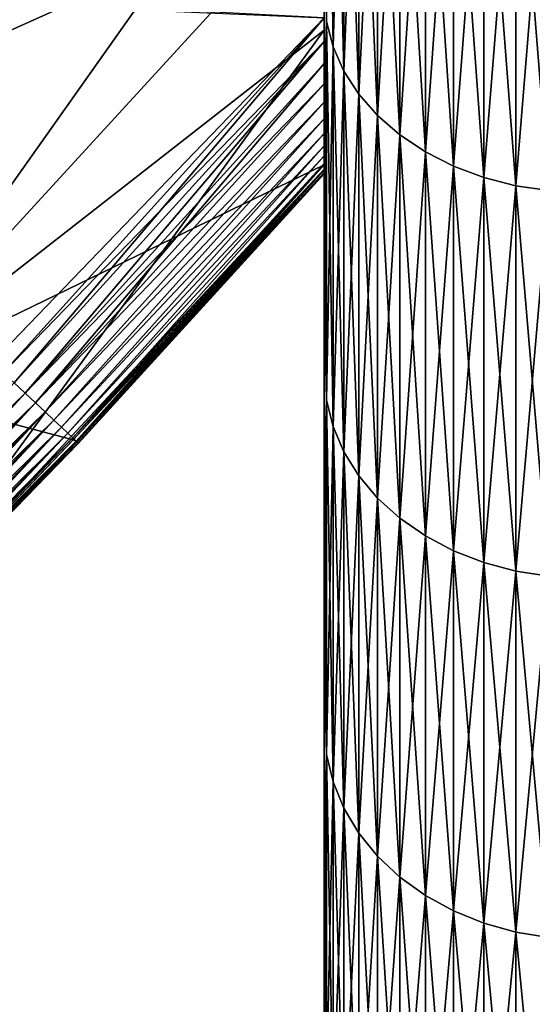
# Model space of a CAD drawing. Header units: metres. Extents: x -2 to 85, y -75 to 96.
# Tile 308 of 444: x 69.56 to 70.553, y 8.554 to 10.46. Entities that reach past the tile are written whole.
import ezdxf

# ---------------------------------------------------------------- set-up
doc = ezdxf.new("R2010")
doc.units = ezdxf.units.M
doc.layers.add('solid_20204500', color=7, linetype='CONTINUOUS')

msp = doc.modelspace()

# ---------------------------------------------------------------- linework, layer by layer
at = {"layer": 'solid_20204500'}
for points in [[(69.267471, 10.316854, 11.489347), (70.150002, 11.294749, 11.446157), (70.150002, 11.603672, 11.884462)], [(69.267471, 10.929362, 12.381117), (69.267471, 10.316854, 11.489347), (70.150002, 11.603672, 11.884462)], [(69.267471, 10.316889, -11.489399), (70.150002, 11.294749, -11.446157), (70.150002, 10.997753, -11.000196)], [(69.267471, 10.316889, -11.489399), (69.267471, 10.929399, -12.381167), (70.150002, 11.294749, -11.446157)], [(69.267471, 10.316854, 11.489347), (70.150002, 10.997753, 11.000196), (70.150002, 11.294749, 11.446157)], [(70.154274, 10.456607, 14.974502), (70.154274, 11.234367, 15.840452), (70.150002, 10.694671, 15.150101)], [(70.154274, 11.234367, -15.840452), (70.154274, 10.456607, -14.974502), (70.150002, 11.089282, -15.589325)], [(70.167053, 11.187696, 15.884549), (70.154274, 11.234367, 15.840452), (70.154274, 10.456607, 14.974502)], [(70.167053, 10.407769, -15.016189), (70.154274, 10.456607, -14.974502), (70.154274, 11.234367, -15.840452)], [(70.167053, 11.187696, -15.884549), (70.167053, 10.407769, -15.016189), (70.154274, 11.234367, -15.840452)], [(70.167053, 10.407769, 15.016189), (70.167053, 11.187696, 15.884549), (70.154274, 10.456607, 14.974502)], [(70.18811, 11.142636, 15.927122), (70.167053, 11.187696, 15.884549), (70.167053, 10.407769, 15.016189)], [(70.18811, 10.36062, -15.056434), (70.167053, 10.407769, -15.016189), (70.167053, 11.187696, -15.884549)], [(70.18811, 11.142636, -15.927122), (70.18811, 10.36062, -15.056434), (70.167053, 11.187696, -15.884549)], [(70.18811, 10.36062, 15.056434), (70.18811, 11.142636, 15.927122), (70.167053, 10.407769, 15.016189)], [(70.217087, 11.099963, 15.967441), (70.18811, 11.142636, 15.927122), (70.18811, 10.36062, 15.056434)], [(70.217087, 10.315967, -15.094547), (70.18811, 10.36062, -15.056434), (70.18811, 11.142636, -15.927122)], [(70.217087, 11.099963, -15.967441), (70.217087, 10.315967, -15.094547), (70.18811, 11.142636, -15.927122)], [(70.217087, 10.315967, 15.094547), (70.217087, 11.099963, 15.967441), (70.18811, 10.36062, 15.056434)], [(70.253479, 11.060408, 16.004812), (70.217087, 11.099963, 15.967441), (70.217087, 10.315967, 15.094547)], [(70.253479, 10.274576, -15.129877), (70.217087, 10.315967, -15.094547), (70.217087, 11.099963, -15.967441)], [(70.253479, 11.060408, -16.004812), (70.253479, 10.274576, -15.129877), (70.217087, 11.099963, -15.967441)], [(70.154274, 10.456607, -14.974502), (70.150002, 10.694671, -15.150102), (70.150002, 11.089282, -15.589325)], [(70.253479, 10.274576, 15.129877), (70.253479, 11.060408, 16.004812), (70.217087, 10.315967, 15.094547)], [(70.296677, 11.024648, 16.038599), (70.253479, 11.060408, 16.004812), (70.253479, 10.274576, 15.129877)], [(70.296677, 10.237158, -15.161817), (70.253479, 10.274576, -15.129877), (70.253479, 11.060408, -16.004812)], [(70.296677, 11.024648, -16.038599), (70.296677, 10.237158, -15.161817), (70.253479, 11.060408, -16.004812)], [(70.296677, 10.237158, 15.161817), (70.296677, 11.024648, 16.038599), (70.253479, 10.274576, 15.129877)], [(70.345932, 10.993297, 16.06822), (70.296677, 11.024648, 16.038599), (70.296677, 10.237158, 15.161817)], [(70.345932, 10.204352, -15.189818), (70.296677, 10.237158, -15.161817), (70.296677, 11.024648, -16.038599)], [(70.345932, 10.993297, -16.06822), (70.345932, 10.204352, -15.189818), (70.296677, 11.024648, -16.038599)], [(69.267471, 10.316889, -11.489399), (70.150002, 10.997753, -11.000196), (70.150002, 10.712928, -10.54693)], [(69.267471, 9.750888, 10.567338), (70.150002, 10.712928, 10.54693), (70.150002, 10.997753, 11.000196)], [(69.267471, 10.316854, 11.489347), (69.267471, 9.750888, 10.567338), (70.150002, 10.997753, 11.000196)], [(70.345932, 10.204352, 15.189818), (70.345932, 10.993297, 16.06822), (70.296677, 10.237158, 15.161817)], [(70.400398, 10.966892, 16.093168), (70.345932, 10.993297, 16.06822), (70.345932, 10.204352, 15.189818)], [(70.400398, 10.176723, -15.213402), (70.345932, 10.204352, -15.189818), (70.345932, 10.993297, -16.06822)], [(70.400398, 10.966892, -16.093168), (70.400398, 10.176723, -15.213402), (70.345932, 10.993297, -16.06822)], [(70.400398, 10.176723, 15.213402), (70.400398, 10.966892, 16.093168), (70.345932, 10.204352, 15.189818)], [(70.459145, 10.945887, 16.113014), (70.400398, 10.966892, 16.093168), (70.400398, 10.176723, 15.213402)], [(70.459145, 10.154743, -15.232163), (70.400398, 10.176723, -15.213402), (70.400398, 10.966892, -16.093168)], [(70.459145, 10.945887, -16.113014), (70.459145, 10.154743, -15.232163), (70.400398, 10.966892, -16.093168)], [(70.459145, 10.154743, 15.232163), (70.459145, 10.945887, 16.113014), (70.400398, 10.176723, 15.213402)], [(70.521156, 10.93064, 16.127419), (70.459145, 10.945887, 16.113014), (70.459145, 10.154743, 15.232163)], [(70.521156, 10.138789, -15.245781), (70.459145, 10.154743, -15.232163), (70.459145, 10.945887, -16.113014)], [(70.521156, 10.93064, -16.127419), (70.521156, 10.138789, -15.245781), (70.459145, 10.945887, -16.113014)], [(70.521156, 10.138789, 15.245781), (70.521156, 10.93064, 16.127419), (70.459145, 10.154743, 15.232163)], [(70.585388, 10.921414, 16.136135), (70.521156, 10.93064, 16.127419), (70.521156, 10.138789, 15.245781)], [(70.585388, 10.129135, -15.254021), (70.521156, 10.138789, -15.245781), (70.521156, 10.93064, -16.127419)], [(70.585388, 10.921414, -16.136135), (70.585388, 10.129135, -15.254021), (70.521156, 10.93064, -16.127419)], [(70.585388, 10.129135, 15.254021), (70.585388, 10.921414, 16.136135), (70.521156, 10.138789, 15.245781)], [(69.267471, 9.750919, -10.567391), (70.150002, 10.712928, -10.54693), (70.150002, 10.440042, -10.086029)], [(69.267471, 9.750919, -10.567391), (69.267471, 10.316889, -11.489399), (70.150002, 10.712928, -10.54693)], [(69.267471, 9.750888, 10.567338), (70.150002, 10.440042, 10.086029), (70.150002, 10.712928, 10.54693)], [(70.150002, 10.694671, -15.150102), (70.150002, 10.440042, -10.086029), (70.150002, 10.712928, -10.54693)], [(70.150002, 10.694671, 15.150101), (70.150002, 10.712928, 10.54693), (70.150002, 10.440042, 10.086029)], [(70.150002, 10.694671, -15.150102), (70.150002, 10.311372, -14.700738), (70.150002, 10.440042, -10.086029)], [(70.150002, 10.311371, 14.700737), (70.150002, 10.694671, 15.150101), (70.150002, 10.440042, 10.086029)], [(70.154274, 10.456607, 14.974502), (70.150002, 10.694671, 15.150101), (70.150002, 10.311371, 14.700737)], [(70.154274, 10.456607, -14.974502), (70.150002, 10.311372, -14.700738), (70.150002, 10.694671, -15.150102)], [(69.527649, 9.776623, 9.35), (68.349998, 10.541263, 9.35), (70.150002, 10.463802, 9.35)], [(68.649818, 10.541263, -9.35), (68.349998, 8.597083, -9.35), (70.150002, 10.463802, -9.35)], [(69.527649, 9.776621, -9.35), (70.150002, 10.463802, -9.35), (68.349998, 8.597083, -9.35)], [(70.150002, 10.417963, 9.352391), (69.527649, 9.776623, 9.35), (70.150002, 10.463802, 9.35)], [(69.549316, 9.756786, -9.352166), (70.150002, 10.463802, -9.35), (69.527649, 9.776621, -9.35)], [(69.549316, 9.756786, -9.352166), (70.150002, 10.417846, -9.352405), (70.150002, 10.463802, -9.35)], [(70.150002, 10.417846, -9.352405), (70.150002, 10.463802, 9.35), (70.150002, 10.463802, -9.35)], [(70.150002, 10.417963, 9.352391), (70.150002, 10.463802, 9.35), (70.150002, 10.417846, -9.352405)], [(70.154274, 10.456607, 14.974502), (70.150002, 10.311371, 14.700737), (70.150002, 9.939552, 14.241478)], [(70.154274, 9.72352, 14.070417), (70.154274, 10.456607, 14.974502), (70.150002, 9.939552, 14.241478)], [(70.154274, 10.456607, -14.974502), (70.154274, 9.72352, -14.070417), (70.150002, 10.311372, -14.700738)], [(70.167053, 10.407769, 15.016189), (70.154274, 10.456607, 14.974502), (70.154274, 9.72352, 14.070417)], [(70.167053, 9.672642, -14.109588), (70.154274, 9.72352, -14.070417), (70.154274, 10.456607, -14.974502)], [(70.167053, 10.407769, -15.016189), (70.167053, 9.672642, -14.109588), (70.154274, 10.456607, -14.974502)], [(69.267471, 9.750919, -10.567391), (70.150002, 10.440042, -10.086029), (70.150002, 10.179097, -9.617491)], [(69.267471, 9.232939, 9.61749), (70.150002, 10.179097, 9.617491), (70.150002, 10.440042, 10.086029)], [(69.267471, 9.750888, 10.567338), (69.267471, 9.232939, 9.61749), (70.150002, 10.440042, 10.086029)], [(70.150002, 10.311372, -14.700738), (70.150002, 10.179097, -9.617491), (70.150002, 10.440042, -10.086029)], [(70.150002, 10.311371, 14.700737), (70.150002, 10.440042, 10.086029), (70.150002, 10.179097, 9.617491)], [(69.549316, 9.756787, 9.352166), (69.527649, 9.776623, 9.35), (70.150002, 10.417963, 9.352391)], [(69.570267, 9.737142, 9.358617), (69.549316, 9.756787, 9.352166), (70.150002, 10.417963, 9.352391)], [(69.549316, 9.756786, -9.352166), (69.570259, 9.737141, -9.358617), (70.150002, 10.417846, -9.352405)], [(69.570259, 9.737141, -9.358617), (70.150002, 10.375188, -9.358691), (70.150002, 10.417846, -9.352405)], [(69.570267, 9.737142, 9.358617), (70.150002, 10.417963, 9.352391), (70.150002, 10.375413, 9.358644)], [(70.150002, 10.417963, 9.352391), (70.150002, 10.417846, -9.352405), (70.150002, 10.375413, 9.358644)], [(70.150002, 10.375413, 9.358644), (70.150002, 10.417846, -9.352405), (70.150002, 10.375188, -9.358691)], [(70.167053, 9.672642, 14.109588), (70.167053, 10.407769, 15.016189), (70.154274, 9.72352, 14.070417)], [(70.18811, 10.36062, 15.056434), (70.167053, 10.407769, 15.016189), (70.167053, 9.672642, 14.109588)], [(70.18811, 9.623522, -14.147403), (70.167053, 9.672642, -14.109588), (70.167053, 10.407769, -15.016189)], [(70.18811, 10.36062, -15.056434), (70.18811, 9.623522, -14.147403), (70.167053, 10.407769, -15.016189)], [(69.570259, 9.737141, -9.358617), (69.590294, 9.718355, -9.369214), (70.150002, 10.375188, -9.358691)], [(69.570267, 9.737142, 9.358617), (70.150002, 10.375413, 9.358644), (70.150002, 10.336208, 9.368571)], [(69.590294, 9.718355, -9.369214), (70.150002, 10.335907, -9.368664), (70.150002, 10.375188, -9.358691)], [(70.150002, 10.375413, 9.358644), (70.150002, 10.375188, -9.358691), (70.150002, 10.336208, 9.368571)], [(70.150002, 10.336208, 9.368571), (70.150002, 10.375188, -9.358691), (70.150002, 10.335907, -9.368664)], [(70.18811, 9.623522, 14.147403), (70.18811, 10.36062, 15.056434), (70.167053, 9.672642, 14.109588)], [(70.217087, 10.315967, 15.094547), (70.18811, 10.36062, 15.056434), (70.18811, 9.623522, 14.147403)], [(70.217087, 9.577003, -14.183216), (70.18811, 9.623522, -14.147403), (70.18811, 10.36062, -15.056434)], [(70.217087, 10.315967, -15.094547), (70.217087, 9.577003, -14.183216), (70.18811, 10.36062, -15.056434)], [(69.590294, 9.718357, 9.369214), (69.570267, 9.737142, 9.358617), (70.150002, 10.336208, 9.368571)], [(69.590294, 9.718357, 9.369214), (70.150002, 10.336208, 9.368571), (70.150002, 10.300559, 9.381499)], [(69.590294, 9.718355, -9.369214), (70.150002, 10.300336, -9.381589), (70.150002, 10.335907, -9.368664)], [(70.150002, 10.336208, 9.368571), (70.150002, 10.335907, -9.368664), (70.150002, 10.300559, 9.381499)], [(70.150002, 10.300559, 9.381499), (70.150002, 10.335907, -9.368664), (70.150002, 10.300336, -9.381589)], [(70.217087, 9.577003, 14.183216), (70.217087, 10.315967, 15.094547), (70.18811, 9.623522, 14.147403)], [(70.253479, 10.274576, 15.129877), (70.217087, 10.315967, 15.094547), (70.217087, 9.577003, 14.183216)], [(70.253479, 9.533883, -14.216413), (70.217087, 9.577003, -14.183216), (70.217087, 10.315967, -15.094547)], [(70.253479, 10.274576, -15.129877), (70.253479, 9.533883, -14.216413), (70.217087, 10.315967, -15.094547)], [(69.608971, 9.700839, 9.383727), (69.590294, 9.718357, 9.369214), (70.150002, 10.300559, 9.381499)], [(69.590294, 9.718355, -9.369214), (69.608971, 9.700837, -9.383727), (70.150002, 10.300336, -9.381589)], [(69.608971, 9.700839, 9.383727), (70.150002, 10.300559, 9.381499), (70.150002, 10.268437, 9.397179)], [(69.608971, 9.700837, -9.383727), (70.150002, 10.268253, -9.397285), (70.150002, 10.300336, -9.381589)], [(70.150002, 10.311372, -14.700738), (70.150002, 9.939552, -14.241478), (70.150002, 10.179097, -9.617491)], [(70.154274, 9.72352, -14.070417), (70.150002, 9.939552, -14.241478), (70.150002, 10.311372, -14.700738)], [(70.150002, 10.311371, 14.700737), (70.150002, 10.179097, 9.617491), (70.150002, 10.169057, 9.594737)], [(70.150002, 10.311371, 14.700737), (70.150002, 10.169057, 9.594737), (70.150002, 10.163175, 9.571287)], [(70.150002, 10.311371, 14.700737), (70.150002, 10.163175, 9.571287), (70.150002, 10.161467, 9.547374)], [(70.150002, 9.939552, 14.241478), (70.150002, 10.311371, 14.700737), (70.150002, 10.161467, 9.547374)], [(70.150002, 10.300559, 9.381499), (70.150002, 10.300336, -9.381589), (70.150002, 10.268437, 9.397179)], [(70.150002, 10.268437, 9.397179), (70.150002, 10.300336, -9.381589), (70.150002, 10.268253, -9.397285)], [(69.6259, 9.684968, 9.401841), (69.608971, 9.700839, 9.383727), (70.150002, 10.268437, 9.397179)], [(69.608971, 9.700837, -9.383727), (69.625893, 9.684967, -9.401841), (70.150002, 10.268253, -9.397285)], [(69.625893, 9.684967, -9.401841), (70.150002, 10.239849, -9.415425), (70.150002, 10.268253, -9.397285)], [(69.6259, 9.684968, 9.401841), (70.150002, 10.268437, 9.397179), (70.150002, 10.240056, 9.415275)], [(70.150002, 10.268437, 9.397179), (70.150002, 10.268253, -9.397285), (70.150002, 10.240056, 9.415275)], [(70.150002, 10.240056, 9.415275), (70.150002, 10.268253, -9.397285), (70.150002, 10.239849, -9.415425)], [(70.253479, 9.533883, 14.216413), (70.253479, 10.274576, 15.129877), (70.217087, 9.577003, 14.183216)], [(70.296677, 10.237158, 15.161817), (70.253479, 10.274576, 15.129877), (70.253479, 9.533883, 14.216413)], [(70.296677, 9.494902, -14.246424), (70.253479, 9.533883, -14.216413), (70.253479, 10.274576, -15.129877)], [(70.296677, 10.237158, -15.161817), (70.296677, 9.494902, -14.246424), (70.253479, 10.274576, -15.129877)], [(69.625893, 9.684967, -9.401841), (69.640694, 9.671086, -9.423164), (70.150002, 10.239849, -9.415425)], [(69.640701, 9.671088, 9.423164), (69.6259, 9.684968, 9.401841), (70.150002, 10.240056, 9.415275)], [(69.640694, 9.671086, -9.423164), (70.150002, 10.216002, -9.435211), (70.150002, 10.239849, -9.415425)], [(69.640701, 9.671088, 9.423164), (70.150002, 10.240056, 9.415275), (70.150002, 10.216187, 9.435036)], [(70.150002, 10.240056, 9.415275), (70.150002, 10.239849, -9.415425), (70.150002, 10.216187, 9.435036)], [(70.150002, 10.216187, 9.435036), (70.150002, 10.239849, -9.415425), (70.150002, 10.216002, -9.435211)], [(70.296677, 9.494902, 14.246424), (70.296677, 10.237158, 15.161817), (70.253479, 9.533883, 14.216413)], [(70.345932, 10.204352, 15.189818), (70.296677, 10.237158, 15.161817), (70.296677, 9.494902, 14.246424)], [(70.345932, 9.460725, -14.272735), (70.296677, 9.494902, -14.246424), (70.296677, 10.237158, -15.161817)], [(70.345932, 10.204352, -15.189818), (70.345932, 9.460725, -14.272735), (70.296677, 10.237158, -15.161817)], [(69.640694, 9.671086, -9.423164), (69.653053, 9.659497, -9.447235), (70.150002, 10.216002, -9.435211)], [(69.653053, 9.659499, 9.447235), (69.640701, 9.671088, 9.423164), (70.150002, 10.216187, 9.435036)], [(69.653053, 9.659499, 9.447235), (70.150002, 10.216187, 9.435036), (70.150002, 10.196689, 9.456084)], [(69.653053, 9.659497, -9.447235), (70.150002, 10.196534, -9.456277), (70.150002, 10.216002, -9.435211)], [(70.150002, 10.216187, 9.435036), (70.150002, 10.216002, -9.435211), (70.150002, 10.196689, 9.456084)], [(70.150002, 10.196689, 9.456084), (70.150002, 10.216002, -9.435211), (70.150002, 10.196534, -9.456277)], [(70.345932, 9.460725, 14.272735), (70.345932, 10.204352, 15.189818), (70.296677, 9.494902, 14.246424)], [(70.400398, 10.176723, 15.213402), (70.345932, 10.204352, 15.189818), (70.345932, 9.460725, 14.272735)], [(70.400398, 9.431941, -14.294894), (70.345932, 9.460725, -14.272735), (70.345932, 10.204352, -15.189818)], [(70.400398, 10.176723, -15.213402), (70.400398, 9.431941, -14.294894), (70.345932, 10.204352, -15.189818)], [(69.662704, 9.650453, 9.473532), (69.653053, 9.659499, 9.447235), (70.150002, 10.196689, 9.456084)], [(69.653053, 9.659497, -9.447235), (69.662704, 9.650451, -9.473532), (70.150002, 10.196534, -9.456277)], [(69.662704, 9.650453, 9.473532), (70.150002, 10.196689, 9.456084), (70.150002, 10.181536, 9.47815)], [(69.662704, 9.650451, -9.473532), (70.150002, 10.18142, -9.47835), (70.150002, 10.196534, -9.456277)], [(70.150002, 10.196689, 9.456084), (70.150002, 10.196534, -9.456277), (70.150002, 10.181536, 9.47815)], [(70.150002, 10.181536, 9.47815), (70.150002, 10.196534, -9.456277), (70.150002, 10.18142, -9.47835)], [(69.663345, 9.646367, -9.618054), (69.267471, 9.750919, -10.567391), (70.150002, 10.179097, -9.617491)], [(69.267471, 9.232939, 9.61749), (69.66423, 9.647276, 9.61798), (70.150002, 10.179097, 9.617491)], [(69.662704, 9.650453, 9.473532), (70.150002, 10.181536, 9.47815), (70.150002, 10.170685, 9.500803)], [(69.662704, 9.650451, -9.473532), (69.669426, 9.644142, -9.501485), (70.150002, 10.18142, -9.47835)], [(69.669434, 9.644144, 9.501485), (69.662704, 9.650453, 9.473532), (70.150002, 10.170685, 9.500803)], [(70.150002, 10.169063, -9.594753), (69.663345, 9.646367, -9.618054), (70.150002, 10.179097, -9.617491)], [(69.670967, 9.642699, -9.589127), (69.663345, 9.646367, -9.618054), (70.150002, 10.169063, -9.594753)], [(69.670967, 9.642701, 9.589127), (70.150002, 10.179097, 9.617491), (69.66423, 9.647276, 9.61798)], [(69.669426, 9.644142, -9.501485), (70.150002, 10.170612, -9.500998), (70.150002, 10.18142, -9.47835)], [(69.669426, 9.644142, -9.501485), (70.150002, 10.163968, -9.524051), (70.150002, 10.170612, -9.500998)], [(69.669426, 9.644142, -9.501485), (69.673088, 9.640709, -9.530489), (70.150002, 10.163968, -9.524051)], [(69.669434, 9.644144, 9.501485), (70.150002, 10.170685, 9.500803), (70.150002, 10.164001, 9.523906)], [(69.673096, 9.64071, 9.530489), (69.669434, 9.644144, 9.501485), (70.150002, 10.164001, 9.523906)], [(69.670967, 9.642701, 9.589127), (70.150002, 10.169057, 9.594737), (70.150002, 10.179097, 9.617491)], [(69.670967, 9.642699, -9.589127), (70.150002, 10.169063, -9.594753), (70.150002, 10.163181, -9.571323)], [(69.670967, 9.642701, 9.589127), (70.150002, 10.163175, 9.571287), (70.150002, 10.169057, 9.594737)], [(69.673607, 9.640224, -9.559916), (69.670967, 9.642699, -9.589127), (70.150002, 10.163181, -9.571323)], [(69.670967, 9.642701, 9.589127), (69.673607, 9.640226, 9.559916), (70.150002, 10.163175, 9.571287)], [(69.673088, 9.640709, -9.530489), (70.150002, 10.161466, -9.547441), (70.150002, 10.163968, -9.524051)], [(69.673096, 9.64071, 9.530489), (70.150002, 10.164001, 9.523906), (70.150002, 10.161467, 9.547374)], [(69.673607, 9.640224, -9.559916), (70.150002, 10.163181, -9.571323), (70.150002, 10.161466, -9.547441)], [(69.673607, 9.640226, 9.559916), (70.150002, 10.161467, 9.547374), (70.150002, 10.163175, 9.571287)], [(70.150002, 10.181536, 9.47815), (70.150002, 10.18142, -9.47835), (70.150002, 10.170685, 9.500803)], [(70.150002, 10.170685, 9.500803), (70.150002, 10.18142, -9.47835), (70.150002, 10.170612, -9.500998)], [(70.150002, 9.939552, -14.241478), (70.150002, 10.169063, -9.594753), (70.150002, 10.179097, -9.617491)], [(70.150002, 10.170685, 9.500803), (70.150002, 10.170612, -9.500998), (70.150002, 10.163968, -9.524051)], [(70.150002, 10.170685, 9.500803), (70.150002, 10.163968, -9.524051), (70.150002, 10.164001, 9.523906)], [(70.150002, 9.939552, -14.241478), (70.150002, 10.163181, -9.571323), (70.150002, 10.169063, -9.594753)], [(70.150002, 10.164001, 9.523906), (70.150002, 10.163968, -9.524051), (70.150002, 10.161466, -9.547441)], [(70.150002, 10.164001, 9.523906), (70.150002, 10.161466, -9.547441), (70.150002, 10.161467, 9.547374)], [(70.150002, 9.939552, -14.241478), (70.150002, 10.161466, -9.547441), (70.150002, 10.163181, -9.571323)], [(70.400398, 9.431941, 14.294894), (70.400398, 10.176723, 15.213402), (70.345932, 9.460725, 14.272735)], [(70.459145, 10.154743, 15.232163), (70.400398, 10.176723, 15.213402), (70.400398, 9.431941, 14.294894)], [(70.459145, 9.409042, -14.312523), (70.400398, 9.431941, -14.294894), (70.400398, 10.176723, -15.213402)], [(70.459145, 10.154743, -15.232163), (70.459145, 9.409042, -14.312523), (70.400398, 10.176723, -15.213402)], [(69.673088, 9.640709, -9.530489), (69.673607, 9.640224, -9.559916), (70.150002, 10.161466, -9.547441)], [(69.673607, 9.640226, 9.559916), (69.673096, 9.64071, 9.530489), (70.150002, 10.161467, 9.547374)], [(70.150002, 9.939552, -14.241478), (70.150002, 10.161467, 9.547374), (70.150002, 10.161466, -9.547441)], [(70.150002, 9.939552, -14.241478), (70.150002, 9.939552, 14.241478), (70.150002, 10.161467, 9.547374)], [(70.459145, 9.409042, 14.312523), (70.459145, 10.154743, 15.232163), (70.400398, 9.431941, 14.294894)], [(70.521156, 10.138789, 15.245781), (70.459145, 10.154743, 15.232163), (70.459145, 9.409042, 14.312523)], [(70.521156, 9.392423, -14.325318), (70.459145, 9.409042, -14.312523), (70.459145, 10.154743, -15.232163)], [(70.521156, 10.138789, -15.245781), (70.521156, 9.392423, -14.325318), (70.459145, 10.154743, -15.232163)], [(70.521156, 9.392423, 14.325318), (70.521156, 10.138789, 15.245781), (70.459145, 9.409042, 14.312523)], [(70.585388, 10.129135, 15.254021), (70.521156, 10.138789, 15.245781), (70.521156, 9.392423, 14.325318)], [(70.585388, 9.382365, -14.333061), (70.521156, 9.392423, -14.325318), (70.521156, 10.138789, -15.245781)], [(70.585388, 10.129135, -15.254021), (70.585388, 9.382365, -14.333061), (70.521156, 10.138789, -15.245781)], [(70.585388, 9.382365, 14.333061), (70.585388, 10.129135, 15.254021), (70.521156, 9.392423, 14.325318)], [(70.150002, 9.579932, -13.773201), (70.150002, 9.579932, 13.7732), (70.150002, 9.939552, 14.241478)], [(70.154274, 9.72352, 14.070417), (70.150002, 9.939552, 14.241478), (70.150002, 9.579932, 13.7732)], [(70.150002, 9.939552, -14.241478), (70.150002, 9.579932, -13.773201), (70.150002, 9.939552, 14.241478)], [(70.154274, 9.72352, -14.070417), (70.150002, 9.579932, -13.773201), (70.150002, 9.939552, -14.241478)], [(68.902328, 9.090521, 9.352166), (69.549316, 9.756787, 9.352166), (69.570267, 9.737142, 9.358617)], [(68.922577, 9.070154, -9.358617), (69.570259, 9.737141, -9.358617), (69.549316, 9.756786, -9.352166)], [(69.663345, 9.646367, -9.618054), (69.267464, 9.232933, -9.617496), (69.267471, 9.750919, -10.567391)], [(68.922585, 9.070157, 9.358617), (68.902328, 9.090521, 9.352166), (69.570267, 9.737142, 9.358617)], [(68.94194, 9.050683, -9.369214), (69.570259, 9.737141, -9.358617), (68.922577, 9.070154, -9.358617)], [(68.922585, 9.070157, 9.358617), (69.570267, 9.737142, 9.358617), (69.590294, 9.718357, 9.369214)], [(68.94194, 9.050683, -9.369214), (69.590294, 9.718355, -9.369214), (69.570259, 9.737141, -9.358617)], [(68.941948, 9.050686, 9.369214), (68.922585, 9.070157, 9.358617), (69.590294, 9.718357, 9.369214)], [(68.959999, 9.032525, -9.383727), (69.590294, 9.718355, -9.369214), (68.94194, 9.050683, -9.369214)], [(68.941948, 9.050686, 9.369214), (69.590294, 9.718357, 9.369214), (69.608971, 9.700839, 9.383727)], [(68.959999, 9.032525, -9.383727), (69.608971, 9.700837, -9.383727), (69.590294, 9.718355, -9.369214)], [(70.154274, 9.72352, 14.070417), (70.150002, 9.579932, 13.7732), (70.150002, 9.232341, 13.295647)], [(70.154274, 9.036977, 13.130503), (70.154274, 9.72352, 14.070417), (70.150002, 9.232341, 13.295647)], [(70.154274, 9.72352, -14.070417), (70.154274, 9.036977, -13.130503), (70.150002, 9.579932, -13.773201)], [(70.167053, 9.672642, 14.109588), (70.154274, 9.72352, 14.070417), (70.154274, 9.036977, 13.130503)], [(70.167053, 8.984186, -13.167055), (70.154274, 9.036977, -13.130503), (70.154274, 9.72352, -14.070417)], [(70.167053, 9.672642, -14.109588), (70.167053, 8.984186, -13.167055), (70.154274, 9.72352, -14.070417)], [(68.960007, 9.032529, 9.383727), (68.941948, 9.050686, 9.369214), (69.608971, 9.700839, 9.383727)], [(68.976364, 9.016075, -9.401841), (69.608971, 9.700837, -9.383727), (68.959999, 9.032525, -9.383727)], [(68.960007, 9.032529, 9.383727), (69.608971, 9.700839, 9.383727), (69.6259, 9.684968, 9.401841)], [(68.976364, 9.016075, -9.401841), (69.625893, 9.684967, -9.401841), (69.608971, 9.700837, -9.383727)], [(68.976364, 9.016078, 9.401841), (68.960007, 9.032529, 9.383727), (69.6259, 9.684968, 9.401841)], [(68.976364, 9.016078, 9.401841), (69.6259, 9.684968, 9.401841), (69.640701, 9.671088, 9.423164)], [(68.990669, 9.001688, -9.423164), (69.625893, 9.684967, -9.401841), (68.976364, 9.016075, -9.401841)], [(68.990677, 9.001691, 9.423164), (68.976364, 9.016078, 9.401841), (69.640701, 9.671088, 9.423164)], [(68.990669, 9.001688, -9.423164), (69.640694, 9.671086, -9.423164), (69.625893, 9.684967, -9.401841)], [(69.002617, 8.989676, -9.447235), (69.640694, 9.671086, -9.423164), (68.990669, 9.001688, -9.423164)], [(68.990677, 9.001691, 9.423164), (69.640701, 9.671088, 9.423164), (69.653053, 9.659499, 9.447235)], [(69.002617, 8.989676, -9.447235), (69.653053, 9.659497, -9.447235), (69.640694, 9.671086, -9.423164)], [(70.167053, 8.984186, 13.167055), (70.167053, 9.672642, 14.109588), (70.154274, 9.036977, 13.130503)], [(70.18811, 9.623522, 14.147403), (70.167053, 9.672642, 14.109588), (70.167053, 8.984186, 13.167055)], [(70.18811, 8.933222, -13.202345), (70.167053, 8.984186, -13.167055), (70.167053, 9.672642, -14.109588)], [(70.18811, 9.623522, -14.147403), (70.18811, 8.933222, -13.202345), (70.167053, 9.672642, -14.109588)], [(69.002625, 8.989678, 9.447235), (68.990677, 9.001691, 9.423164), (69.653053, 9.659499, 9.447235)], [(69.011948, 8.980298, -9.473532), (69.653053, 9.659497, -9.447235), (69.002617, 8.989676, -9.447235)], [(69.002625, 8.989678, 9.447235), (69.653053, 9.659499, 9.447235), (69.662704, 9.650453, 9.473532)], [(69.011948, 8.980302, 9.473532), (69.002625, 8.989678, 9.447235), (69.662704, 9.650453, 9.473532)], [(69.011948, 8.980298, -9.473532), (69.662704, 9.650451, -9.473532), (69.653053, 9.659497, -9.447235)], [(69.011948, 8.980302, 9.473532), (69.662704, 9.650453, 9.473532), (69.669434, 9.644144, 9.501485)], [(69.018448, 8.97376, -9.501485), (69.662704, 9.650451, -9.473532), (69.011948, 8.980298, -9.473532)], [(69.018448, 8.97376, -9.501485), (69.669426, 9.644142, -9.501485), (69.662704, 9.650451, -9.473532)], [(69.018448, 8.973763, 9.501485), (69.011948, 8.980302, 9.473532), (69.669434, 9.644144, 9.501485)], [(69.670967, 9.642699, -9.589127), (69.012947, 8.97621, -9.61709), (69.267464, 9.232933, -9.617496)], [(69.019936, 8.972264, -9.589127), (69.012947, 8.97621, -9.61709), (69.670967, 9.642699, -9.589127)], [(69.018448, 8.973763, 9.501485), (69.669434, 9.644144, 9.501485), (69.673096, 9.64071, 9.530489)], [(69.021988, 8.970201, -9.530489), (69.669426, 9.644142, -9.501485), (69.018448, 8.97376, -9.501485)], [(69.021988, 8.970203, 9.530489), (69.018448, 8.973763, 9.501485), (69.673096, 9.64071, 9.530489)], [(69.019936, 8.972267, 9.589127), (69.66423, 9.647276, 9.61798), (69.267471, 9.232939, 9.61749)], [(69.019936, 8.972267, 9.589127), (69.670967, 9.642701, 9.589127), (69.66423, 9.647276, 9.61798)], [(69.019936, 8.972267, 9.589127), (69.022491, 8.969702, 9.559916), (69.670967, 9.642701, 9.589127)], [(69.019936, 8.972264, -9.589127), (69.670967, 9.642699, -9.589127), (69.673607, 9.640224, -9.559916)], [(69.019936, 8.972264, -9.589127), (69.673607, 9.640224, -9.559916), (69.022484, 8.969698, -9.559916)], [(69.021988, 8.970201, -9.530489), (69.673088, 9.640709, -9.530489), (69.669426, 9.644142, -9.501485)], [(69.021988, 8.970203, 9.530489), (69.673096, 9.64071, 9.530489), (69.673607, 9.640226, 9.559916)], [(69.022484, 8.969698, -9.559916), (69.673088, 9.640709, -9.530489), (69.021988, 8.970201, -9.530489)], [(69.022491, 8.969702, 9.559916), (69.021988, 8.970203, 9.530489), (69.673607, 9.640226, 9.559916)], [(69.022484, 8.969698, -9.559916), (69.673607, 9.640224, -9.559916), (69.673088, 9.640709, -9.530489)], [(69.022491, 8.969702, 9.559916), (69.673607, 9.640226, 9.559916), (69.670967, 9.642701, 9.589127)], [(69.670967, 9.642699, -9.589127), (69.267464, 9.232933, -9.617496), (69.663345, 9.646367, -9.618054)], [(70.18811, 8.933222, 13.202345), (70.18811, 9.623522, 14.147403), (70.167053, 8.984186, 13.167055)], [(70.217087, 9.577003, 14.183216), (70.18811, 9.623522, 14.147403), (70.18811, 8.933222, 13.202345)], [(70.217087, 8.884955, -13.235765), (70.18811, 8.933222, -13.202345), (70.18811, 9.623522, -14.147403)], [(70.217087, 9.577003, -14.183216), (70.217087, 8.884955, -13.235765), (70.18811, 9.623522, -14.147403)], [(70.150002, 9.232342, -13.295648), (70.150002, 9.232341, 13.295647), (70.150002, 9.579932, 13.7732)], [(70.150002, 9.579932, -13.773201), (70.150002, 9.232342, -13.295648), (70.150002, 9.579932, 13.7732)], [(70.154274, 9.036977, -13.130503), (70.150002, 9.232342, -13.295648), (70.150002, 9.579932, -13.773201)], [(70.217087, 8.884955, 13.235765), (70.217087, 9.577003, 14.183216), (70.18811, 8.933222, 13.202345)], [(70.253479, 9.533883, 14.216413), (70.217087, 9.577003, 14.183216), (70.217087, 8.884955, 13.235765)], [(70.253479, 8.840216, -13.266745), (70.217087, 8.884955, -13.235765), (70.217087, 9.577003, -14.183216)], [(70.253479, 9.533883, -14.216413), (70.253479, 8.840216, -13.266745), (70.217087, 9.577003, -14.183216)], [(70.253479, 8.840216, 13.266745), (70.253479, 9.533883, 14.216413), (70.217087, 8.884955, 13.235765)], [(70.296677, 9.494902, 14.246424), (70.253479, 9.533883, 14.216413), (70.253479, 8.840216, 13.266745)], [(70.296677, 8.799769, -13.294751), (70.253479, 8.840216, -13.266745), (70.253479, 9.533883, -14.216413)], [(70.296677, 9.494902, -14.246424), (70.296677, 8.799769, -13.294751), (70.253479, 9.533883, -14.216413)], [(70.296677, 8.799769, 13.294751), (70.296677, 9.494902, 14.246424), (70.253479, 8.840216, 13.266745)], [(70.345932, 9.460725, 14.272735), (70.296677, 9.494902, 14.246424), (70.296677, 8.799769, 13.294751)], [(70.345932, 8.76431, -13.319304), (70.296677, 8.799769, -13.294751), (70.296677, 9.494902, -14.246424)], [(70.345932, 9.460725, -14.272735), (70.345932, 8.76431, -13.319304), (70.296677, 9.494902, -14.246424)], [(70.345932, 8.76431, 13.319304), (70.345932, 9.460725, 14.272735), (70.296677, 8.799769, 13.294751)], [(70.400398, 9.431941, 14.294894), (70.345932, 9.460725, 14.272735), (70.345932, 8.76431, 13.319304)], [(70.400398, 8.734445, -13.339984), (70.345932, 8.76431, -13.319304), (70.345932, 9.460725, -14.272735)], [(70.400398, 9.431941, -14.294894), (70.400398, 8.734445, -13.339984), (70.345932, 9.460725, -14.272735)], [(70.400398, 8.734445, 13.339984), (70.400398, 9.431941, 14.294894), (70.345932, 8.76431, 13.319304)], [(70.459145, 9.409042, 14.312523), (70.400398, 9.431941, 14.294894), (70.400398, 8.734445, 13.339984)], [(70.459145, 8.710686, -13.356435), (70.400398, 8.734445, -13.339984), (70.400398, 9.431941, -14.294894)], [(70.459145, 9.409042, -14.312523), (70.459145, 8.710686, -13.356435), (70.400398, 9.431941, -14.294894)], [(70.459145, 8.710686, 13.356435), (70.459145, 9.409042, 14.312523), (70.400398, 8.734445, 13.339984)], [(70.521156, 9.392423, 14.325318), (70.459145, 9.409042, 14.312523), (70.459145, 8.710686, 13.356435)], [(70.521156, 8.69344, -13.368376), (70.459145, 8.710686, -13.356435), (70.459145, 9.409042, -14.312523)], [(70.521156, 9.392423, -14.325318), (70.521156, 8.69344, -13.368376), (70.459145, 9.409042, -14.312523)], [(70.521156, 8.69344, 13.368376), (70.521156, 9.392423, 14.325318), (70.459145, 8.710686, 13.356435)], [(70.585388, 9.382365, 14.333061), (70.521156, 9.392423, 14.325318), (70.521156, 8.69344, 13.368376)], [(70.585388, 8.683006, -13.375601), (70.521156, 8.69344, -13.368376), (70.521156, 9.392423, -14.325318)], [(70.585388, 9.382365, -14.333061), (70.585388, 8.683006, -13.375601), (70.521156, 9.392423, -14.325318)], [(70.585388, 8.683006, 13.375601), (70.585388, 9.382365, 14.333061), (70.521156, 8.69344, 13.368376)], [(70.150002, 9.232342, -13.295648), (70.150002, 8.896976, -12.809135), (70.150002, 9.232341, 13.295647)], [(70.154274, 9.036977, -13.130503), (70.150002, 8.896976, -12.809135), (70.150002, 9.232342, -13.295648)], [(70.150002, 8.896976, -12.809135), (70.150002, 8.896976, 12.809135), (70.150002, 9.232341, 13.295647)], [(70.154274, 9.036977, 13.130503), (70.150002, 9.232341, 13.295647), (70.150002, 8.896976, 12.809135)], [(70.154274, 9.036977, 13.130503), (70.150002, 8.896976, 12.809135), (70.150002, 8.574475, 12.314582)], [(70.154274, 8.398723, 12.157149), (70.154274, 9.036977, 13.130503), (70.150002, 8.574475, 12.314582)], [(70.154274, 9.036977, -13.130503), (70.154274, 8.398723, -12.157149), (70.150002, 8.896976, -12.809135)], [(70.167053, 8.984186, 13.167055), (70.154274, 9.036977, 13.130503), (70.154274, 8.398723, 12.157149)], [(70.167053, 8.344156, -12.190993), (70.154274, 8.398723, -12.157149), (70.154274, 9.036977, -13.130503)], [(70.167053, 8.984186, -13.167055), (70.167053, 8.344156, -12.190993), (70.154274, 9.036977, -13.130503)], [(70.167053, 8.344156, 12.190993), (70.167053, 8.984186, 13.167055), (70.154274, 8.398723, 12.157149)], [(70.18811, 8.933222, 13.202345), (70.167053, 8.984186, 13.167055), (70.167053, 8.344156, 12.190993)], [(70.18811, 8.291476, -12.223666), (70.167053, 8.344156, -12.190993), (70.167053, 8.984186, -13.167055)], [(70.18811, 8.933222, -13.202345), (70.18811, 8.291476, -12.223666), (70.167053, 8.984186, -13.167055)], [(70.18811, 8.291476, 12.223666), (70.18811, 8.933222, 13.202345), (70.167053, 8.344156, 12.190993)], [(70.217087, 8.884955, 13.235765), (70.18811, 8.933222, 13.202345), (70.18811, 8.291476, 12.223666)], [(70.217087, 8.241586, -12.25461), (70.18811, 8.291476, -12.223666), (70.18811, 8.933222, -13.202345)], [(70.217087, 8.884955, -13.235765), (70.217087, 8.241586, -12.25461), (70.18811, 8.933222, -13.202345)], [(70.150002, 8.574475, -12.314583), (70.150002, 8.574475, 12.314582), (70.150002, 8.896976, 12.809135)], [(70.150002, 8.896976, -12.809135), (70.150002, 8.574475, -12.314583), (70.150002, 8.896976, 12.809135)], [(70.154274, 8.398723, -12.157149), (70.150002, 8.574475, -12.314583), (70.150002, 8.896976, -12.809135)], [(70.217087, 8.241586, 12.25461), (70.217087, 8.884955, 13.235765), (70.18811, 8.291476, 12.223666)], [(70.253479, 8.840216, 13.266745), (70.217087, 8.884955, 13.235765), (70.217087, 8.241586, 12.25461)], [(70.253479, 8.19534, -12.283293), (70.217087, 8.241586, -12.25461), (70.217087, 8.884955, -13.235765)], [(70.253479, 8.840216, -13.266745), (70.253479, 8.19534, -12.283293), (70.217087, 8.884955, -13.235765)], [(70.253479, 8.19534, 12.283293), (70.253479, 8.840216, 13.266745), (70.217087, 8.241586, 12.25461)], [(70.296677, 8.799769, 13.294751), (70.253479, 8.840216, 13.266745), (70.253479, 8.19534, 12.283293)], [(70.296677, 8.153532, -12.309222), (70.253479, 8.19534, -12.283293), (70.253479, 8.840216, -13.266745)], [(70.296677, 8.799769, -13.294751), (70.296677, 8.153532, -12.309222), (70.253479, 8.840216, -13.266745)], [(70.296677, 8.153532, 12.309222), (70.296677, 8.799769, 13.294751), (70.253479, 8.19534, 12.283293)], [(70.345932, 8.76431, 13.319304), (70.296677, 8.799769, 13.294751), (70.296677, 8.153532, 12.309222)], [(70.345932, 8.116879, -12.331956), (70.296677, 8.153532, -12.309222), (70.296677, 8.799769, -13.294751)], [(70.345932, 8.76431, -13.319304), (70.345932, 8.116879, -12.331956), (70.296677, 8.799769, -13.294751)], [(70.345932, 8.116879, 12.331956), (70.345932, 8.76431, 13.319304), (70.296677, 8.153532, 12.309222)], [(70.400398, 8.734445, 13.339984), (70.345932, 8.76431, 13.319304), (70.345932, 8.116879, 12.331956)], [(70.400398, 8.086008, -12.351103), (70.345932, 8.116879, -12.331956), (70.345932, 8.76431, -13.319304)], [(70.400398, 8.734445, -13.339984), (70.400398, 8.086008, -12.351103), (70.345932, 8.76431, -13.319304)], [(70.400398, 8.086008, 12.351103), (70.400398, 8.734445, 13.339984), (70.345932, 8.116879, 12.331956)], [(70.459145, 8.710686, 13.356435), (70.400398, 8.734445, 13.339984), (70.400398, 8.086008, 12.351103)], [(70.459145, 8.06145, -12.366334), (70.400398, 8.086008, -12.351103), (70.400398, 8.734445, -13.339984)], [(70.459145, 8.710686, -13.356435), (70.459145, 8.06145, -12.366334), (70.400398, 8.734445, -13.339984)], [(70.459145, 8.06145, 12.366334), (70.459145, 8.710686, 13.356435), (70.400398, 8.086008, 12.351103)], [(70.521156, 8.69344, 13.368376), (70.459145, 8.710686, 13.356435), (70.459145, 8.06145, 12.366334)], [(70.521156, 8.043625, -12.37739), (70.459145, 8.06145, -12.366334), (70.459145, 8.710686, -13.356435)], [(70.521156, 8.69344, -13.368376), (70.521156, 8.043625, -12.37739), (70.459145, 8.710686, -13.356435)], [(70.521156, 8.043625, 12.37739), (70.521156, 8.69344, 13.368376), (70.459145, 8.06145, 12.366334)], [(70.585388, 8.683006, 13.375601), (70.521156, 8.69344, 13.368376), (70.521156, 8.043625, 12.37739)], [(70.585388, 8.032839, -12.384079), (70.521156, 8.043625, -12.37739), (70.521156, 8.69344, -13.368376)], [(70.585388, 8.683006, -13.375601), (70.585388, 8.032839, -12.384079), (70.521156, 8.69344, -13.368376)], [(70.585388, 8.032839, 12.384079), (70.585388, 8.683006, 13.375601), (70.521156, 8.043625, 12.37739)], [(70.150002, 8.26466, -11.811672), (70.150002, 8.26466, 11.811671), (70.150002, 8.574475, 12.314582)], [(70.154274, 8.398723, 12.157149), (70.150002, 8.574475, 12.314582), (70.150002, 8.26466, 11.811671)], [(70.150002, 8.574475, -12.314583), (70.150002, 8.26466, -11.811672), (70.150002, 8.574475, 12.314582)], [(70.154274, 8.398723, -12.157149), (70.150002, 8.26466, -11.811672), (70.150002, 8.574475, -12.314583)]]:
    msp.add_3dface(points, dxfattribs=at)

doc.saveas('drawing.dxf')
